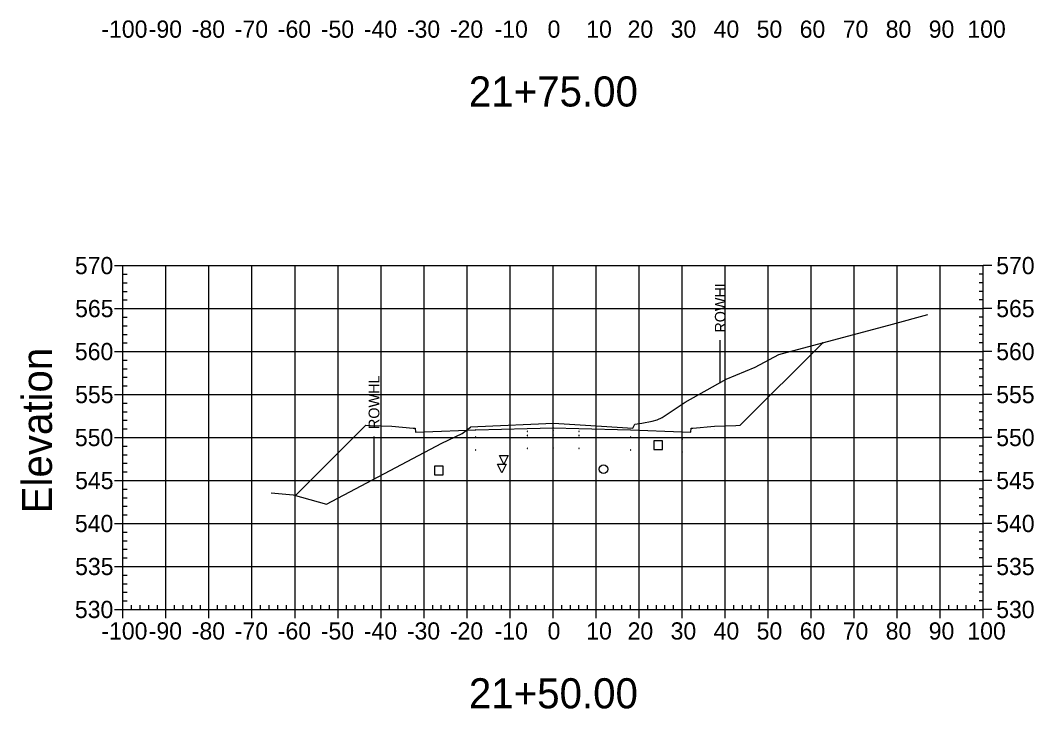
# Model space of a CAD drawing. Extents: x 708103 to 717568, y 374476 to 378707.
# Drawn here: x 709478.1 to 709713.7, y 376801.5 to 376961.7 of the extents above; entities that cross this region are included whole.
import ezdxf

# ---------------------------------------------------------------- set-up
doc = ezdxf.new("R2010")
doc.units = 0
for name, color, linetype in [('1', 7, 'Continuous'), ('10', 7, 'Continuous'), ('13', 7, 'Continuous'), ('14', 7, 'Continuous'), ('22', 7, 'Continuous'), ('4', 7, 'Continuous'), ('57', 7, 'Continuous'), ('60', 7, 'Continuous'), ('Existing', 7, 'Continuous'), ('XS_Right_of_Way', 7, 'Continuous')]:
    doc.layers.add(name, color=color, linetype=linetype)

msp = doc.modelspace()

# ---------------------------------------------------------------- linework, layer by layer
for points in [[(709595.93, 376866.04), (709596.03, 376866.04), (709596.03, 376866.14), (709595.93, 376866.14)], [(709601.93, 376866.16), (709602.03, 376866.16), (709602.03, 376866.26), (709601.93, 376866.26)], [(709607.93, 376866.04), (709608.03, 376866.04), (709608.03, 376866.14), (709607.93, 376866.14)], [(709571.93, 376864.2), (709572.03, 376864.2), (709572.03, 376864.3), (709571.93, 376864.3)], [(709583.93, 376864.68), (709584.03, 376864.68), (709584.03, 376864.78), (709583.93, 376864.78)], [(709595.93, 376865.04), (709596.03, 376865.04), (709596.03, 376865.14), (709595.93, 376865.14)], [(709601.93, 376865.16), (709602.03, 376865.16), (709602.03, 376865.26), (709601.93, 376865.26)], [(709607.93, 376865.04), (709608.03, 376865.04), (709608.03, 376865.14), (709607.93, 376865.14)], [(709619.93, 376864.68), (709620.03, 376864.68), (709620.03, 376864.78), (709619.93, 376864.78)], [(709631.93, 376864.2), (709632.03, 376864.2), (709632.03, 376864.3), (709631.93, 376864.3)], [(709571.93, 376861.2), (709572.03, 376861.2), (709572.03, 376861.3), (709571.93, 376861.3)], [(709583.93, 376861.68), (709584.03, 376861.68), (709584.03, 376861.78), (709583.93, 376861.78)], [(709595.93, 376862.04), (709596.03, 376862.04), (709596.03, 376862.14), (709595.93, 376862.14)], [(709601.93, 376862.16), (709602.03, 376862.16), (709602.03, 376862.26), (709601.93, 376862.26)], [(709607.93, 376862.04), (709608.03, 376862.04), (709608.03, 376862.14), (709607.93, 376862.14)], [(709619.93, 376861.68), (709620.03, 376861.68), (709620.03, 376861.78), (709619.93, 376861.78)], [(709631.93, 376861.2), (709632.03, 376861.2), (709632.03, 376861.3), (709631.93, 376861.3)]]:
    msp.add_lwpolyline(points, close=True)
at = {"layer": '1'}
for points in [[(709590.52, 376858.45), (709589.52, 376860.45), (709591.52, 376860.45)], [(709590.05, 376856.43), (709589.05, 376858.43), (709591.05, 376858.43)]]:
    msp.add_lwpolyline(points, close=True, dxfattribs=at)
at = {"layer": '10'}
msp.add_lwpolyline([(709574.38, 376855.94), (709576.38, 376855.94), (709576.38, 376857.94), (709574.38, 376857.94)], close=True, dxfattribs=at)
at = {"layer": '13'}
msp.add_circle((709613.69, 376857.27), 1, dxfattribs=at)
at = {"layer": '14'}
for points in [[(709664.67, 376886.66), (709664.67, 376886.71), (709664.67, 376886.66), (709664.62, 376886.66), (709664.67, 376886.66), (709664.67, 376886.61), (709664.67, 376886.66), (709664.72, 376886.66)], [(709571.98, 376865.92), (709571.98, 376865.97), (709571.98, 376865.92), (709571.93, 376865.92), (709571.98, 376865.92), (709571.98, 376865.87), (709571.98, 376865.92), (709572.03, 376865.92)], [(709583.98, 376866.4), (709583.98, 376866.45), (709583.98, 376866.4), (709583.93, 376866.4), (709583.98, 376866.4), (709583.98, 376866.35), (709583.98, 376866.4), (709584.03, 376866.4)], [(709601.98, 376866.88), (709601.98, 376866.93), (709601.98, 376866.88), (709601.93, 376866.88), (709601.98, 376866.88), (709601.98, 376866.83), (709601.98, 376866.88), (709602.03, 376866.88)], [(709619.98, 376866.4), (709619.98, 376866.45), (709619.98, 376866.4), (709619.93, 376866.4), (709619.98, 376866.4), (709619.98, 376866.35), (709619.98, 376866.4), (709620.03, 376866.4)], [(709631.98, 376865.92), (709631.98, 376865.97), (709631.98, 376865.92), (709631.93, 376865.92), (709631.98, 376865.92), (709631.98, 376865.87), (709631.98, 376865.92), (709632.03, 376865.92)], [(709542.12, 376851.11), (709542.12, 376851.16), (709542.12, 376851.11), (709542.07, 376851.11), (709542.12, 376851.11), (709542.12, 376851.06), (709542.12, 376851.11), (709542.17, 376851.11)]]:
    msp.add_lwpolyline(points, dxfattribs=at)
at = {"layer": '22'}
msp.add_lwpolyline([(709542.12, 376851.11), (709558.48, 376867.48), (709559.48, 376867.44), (709564.48, 376867.24), (709569.48, 376866.84), (709569.9, 376866.84), (709569.98, 376865.84), (709571.98, 376865.92), (709583.98, 376866.4), (709595.98, 376866.76), (709601.98, 376866.88), (709607.98, 376866.76), (709619.98, 376866.4), (709631.98, 376865.92), (709633.98, 376865.84), (709634.07, 376866.84), (709634.48, 376866.84), (709639.48, 376867.24), (709644.48, 376867.44), (709645.48, 376867.48), (709664.67, 376886.66)], dxfattribs=at)
at = {"layer": '4'}
msp.add_lwpolyline([(709625.38, 376861.86), (709627.38, 376861.86), (709627.38, 376863.86), (709625.38, 376863.86)], close=True, dxfattribs=at)
at = {"layer": '57'}
for p, q in [((709499.98, 376904.63), (709501.98, 376904.63)), ((709501.98, 376904.63), (709701.98, 376904.63)), ((709501.98, 376824.63), (709501.98, 376904.63)), ((709501.98, 376824.63), (709501.98, 376904.63)), ((709511.98, 376824.63), (709511.98, 376904.63)), ((709521.98, 376824.63), (709521.98, 376904.63)), ((709531.98, 376824.63), (709531.98, 376904.63)), ((709541.98, 376824.63), (709541.98, 376904.63)), ((709551.98, 376824.63), (709551.98, 376904.63)), ((709561.98, 376824.63), (709561.98, 376904.63)), ((709571.98, 376824.63), (709571.98, 376904.63)), ((709581.98, 376824.63), (709581.98, 376904.63)), ((709591.98, 376824.63), (709591.98, 376904.63)), ((709601.98, 376824.63), (709601.98, 376904.63)), ((709611.98, 376824.63), (709611.98, 376904.63)), ((709621.98, 376824.63), (709621.98, 376904.63)), ((709631.98, 376824.63), (709631.98, 376904.63)), ((709641.98, 376824.63), (709641.98, 376904.63)), ((709651.98, 376824.63), (709651.98, 376904.63)), ((709661.98, 376824.63), (709661.98, 376904.63)), ((709671.98, 376824.63), (709671.98, 376904.63)), ((709681.98, 376824.63), (709681.98, 376904.63)), ((709691.98, 376824.63), (709691.98, 376904.63)), ((709701.98, 376824.63), (709701.98, 376904.63)), ((709701.98, 376824.63), (709701.98, 376904.63)), ((709703.98, 376904.63), (709701.98, 376904.63)), ((709501.98, 376902.63), (709502.98, 376902.63)), ((709701.98, 376902.63), (709700.98, 376902.63)), ((709501.98, 376900.63), (709502.98, 376900.63)), ((709501.98, 376898.63), (709502.98, 376898.63)), ((709701.98, 376900.63), (709700.98, 376900.63)), ((709701.98, 376898.63), (709700.98, 376898.63)), ((709501.98, 376896.63), (709502.98, 376896.63)), ((709701.98, 376896.63), (709700.98, 376896.63)), ((709499.98, 376894.63), (709501.98, 376894.63)), ((709501.98, 376894.63), (709701.98, 376894.63)), ((709703.98, 376894.63), (709701.98, 376894.63)), ((709501.98, 376892.63), (709502.98, 376892.63)), ((709701.98, 376892.63), (709700.98, 376892.63)), ((709501.98, 376890.63), (709502.98, 376890.63)), ((709701.98, 376890.63), (709700.98, 376890.63)), ((709501.98, 376888.63), (709502.98, 376888.63)), ((709701.98, 376888.63), (709700.98, 376888.63)), ((709499.98, 376884.63), (709501.98, 376884.63)), ((709501.98, 376886.63), (709502.98, 376886.63)), ((709501.98, 376884.63), (709701.98, 376884.63)), ((709701.98, 376886.63), (709700.98, 376886.63)), ((709703.98, 376884.63), (709701.98, 376884.63)), ((709501.98, 376882.63), (709502.98, 376882.63)), ((709701.98, 376882.63), (709700.98, 376882.63)), ((709501.98, 376880.63), (709502.98, 376880.63)), ((709701.98, 376880.63), (709700.98, 376880.63)), ((709501.98, 376878.63), (709502.98, 376878.63)), ((709701.98, 376878.63), (709700.98, 376878.63)), ((709501.98, 376876.63), (709502.98, 376876.63)), ((709701.98, 376876.63), (709700.98, 376876.63)), ((709499.98, 376874.63), (709501.98, 376874.63)), ((709501.98, 376874.63), (709701.98, 376874.63)), ((709703.98, 376874.63), (709701.98, 376874.63)), ((709501.98, 376872.63), (709502.98, 376872.63)), ((709501.98, 376870.63), (709502.98, 376870.63)), ((709701.98, 376872.63), (709700.98, 376872.63)), ((709701.98, 376870.63), (709700.98, 376870.63)), ((709501.98, 376868.63), (709502.98, 376868.63)), ((709701.98, 376868.63), (709700.98, 376868.63)), ((709501.98, 376866.63), (709502.98, 376866.63)), ((709701.98, 376866.63), (709700.98, 376866.63)), ((709499.98, 376864.63), (709501.98, 376864.63)), ((709501.98, 376864.63), (709701.98, 376864.63)), ((709703.98, 376864.63), (709701.98, 376864.63)), ((709501.98, 376862.63), (709502.98, 376862.63)), ((709701.98, 376862.63), (709700.98, 376862.63)), ((709501.98, 376860.63), (709502.98, 376860.63)), ((709501.98, 376858.63), (709502.98, 376858.63)), ((709701.98, 376860.63), (709700.98, 376860.63)), ((709701.98, 376858.63), (709700.98, 376858.63)), ((709501.98, 376856.63), (709502.98, 376856.63)), ((709701.98, 376856.63), (709700.98, 376856.63)), ((709499.98, 376854.63), (709501.98, 376854.63)), ((709501.98, 376854.63), (709701.98, 376854.63)), ((709703.98, 376854.63), (709701.98, 376854.63)), ((709501.98, 376852.63), (709502.98, 376852.63)), ((709701.98, 376852.63), (709700.98, 376852.63)), ((709501.98, 376850.63), (709502.98, 376850.63)), ((709701.98, 376850.63), (709700.98, 376850.63)), ((709501.98, 376848.63), (709502.98, 376848.63)), ((709701.98, 376848.63), (709700.98, 376848.63)), ((709499.98, 376844.63), (709501.98, 376844.63)), ((709501.98, 376846.63), (709502.98, 376846.63)), ((709501.98, 376844.63), (709701.98, 376844.63)), ((709701.98, 376846.63), (709700.98, 376846.63)), ((709703.98, 376844.63), (709701.98, 376844.63)), ((709501.98, 376842.63), (709502.98, 376842.63)), ((709701.98, 376842.63), (709700.98, 376842.63)), ((709501.98, 376840.63), (709502.98, 376840.63)), ((709701.98, 376840.63), (709700.98, 376840.63)), ((709501.98, 376838.63), (709502.98, 376838.63)), ((709701.98, 376838.63), (709700.98, 376838.63)), ((709501.98, 376836.63), (709502.98, 376836.63)), ((709701.98, 376836.63), (709700.98, 376836.63)), ((709499.98, 376834.63), (709501.98, 376834.63)), ((709501.98, 376834.63), (709701.98, 376834.63)), ((709501.98, 376832.63), (709502.98, 376832.63)), ((709701.98, 376832.63), (709700.98, 376832.63)), ((709703.98, 376834.63), (709701.98, 376834.63)), ((709501.98, 376830.63), (709502.98, 376830.63)), ((709701.98, 376830.63), (709700.98, 376830.63)), ((709501.98, 376828.63), (709502.98, 376828.63)), ((709701.98, 376828.63), (709700.98, 376828.63)), ((709501.98, 376826.63), (709502.98, 376826.63)), ((709503.98, 376824.63), (709503.98, 376825.63)), ((709505.98, 376824.63), (709505.98, 376825.63)), ((709507.98, 376824.63), (709507.98, 376825.63)), ((709509.98, 376824.63), (709509.98, 376825.63)), ((709513.98, 376824.63), (709513.98, 376825.63)), ((709515.98, 376824.63), (709515.98, 376825.63)), ((709517.98, 376824.63), (709517.98, 376825.63)), ((709519.98, 376824.63), (709519.98, 376825.63)), ((709523.98, 376824.63), (709523.98, 376825.63)), ((709525.98, 376824.63), (709525.98, 376825.63)), ((709527.98, 376824.63), (709527.98, 376825.63)), ((709529.98, 376824.63), (709529.98, 376825.63)), ((709533.98, 376824.63), (709533.98, 376825.63)), ((709535.98, 376824.63), (709535.98, 376825.63)), ((709537.98, 376824.63), (709537.98, 376825.63)), ((709539.98, 376824.63), (709539.98, 376825.63)), ((709543.98, 376824.63), (709543.98, 376825.63)), ((709545.98, 376824.63), (709545.98, 376825.63)), ((709547.98, 376824.63), (709547.98, 376825.63)), ((709549.98, 376824.63), (709549.98, 376825.63)), ((709553.98, 376824.63), (709553.98, 376825.63)), ((709555.98, 376824.63), (709555.98, 376825.63)), ((709557.98, 376824.63), (709557.98, 376825.63)), ((709559.98, 376824.63), (709559.98, 376825.63)), ((709563.98, 376824.63), (709563.98, 376825.63)), ((709565.98, 376824.63), (709565.98, 376825.63)), ((709567.98, 376824.63), (709567.98, 376825.63)), ((709569.98, 376824.63), (709569.98, 376825.63)), ((709573.98, 376824.63), (709573.98, 376825.63)), ((709575.98, 376824.63), (709575.98, 376825.63)), ((709577.98, 376824.63), (709577.98, 376825.63)), ((709579.98, 376824.63), (709579.98, 376825.63)), ((709583.98, 376824.63), (709583.98, 376825.63)), ((709585.98, 376824.63), (709585.98, 376825.63)), ((709587.98, 376824.63), (709587.98, 376825.63)), ((709589.98, 376824.63), (709589.98, 376825.63)), ((709593.98, 376824.63), (709593.98, 376825.63)), ((709595.98, 376824.63), (709595.98, 376825.63)), ((709597.98, 376824.63), (709597.98, 376825.63)), ((709599.98, 376824.63), (709599.98, 376825.63)), ((709603.98, 376824.63), (709603.98, 376825.63)), ((709605.98, 376824.63), (709605.98, 376825.63)), ((709607.98, 376824.63), (709607.98, 376825.63)), ((709609.98, 376824.63), (709609.98, 376825.63)), ((709613.98, 376824.63), (709613.98, 376825.63)), ((709615.98, 376824.63), (709615.98, 376825.63)), ((709617.98, 376824.63), (709617.98, 376825.63)), ((709619.98, 376824.63), (709619.98, 376825.63)), ((709623.98, 376824.63), (709623.98, 376825.63)), ((709625.98, 376824.63), (709625.98, 376825.63)), ((709627.98, 376824.63), (709627.98, 376825.63)), ((709629.98, 376824.63), (709629.98, 376825.63)), ((709633.98, 376824.63), (709633.98, 376825.63)), ((709635.98, 376824.63), (709635.98, 376825.63)), ((709637.98, 376824.63), (709637.98, 376825.63)), ((709639.98, 376824.63), (709639.98, 376825.63)), ((709643.98, 376824.63), (709643.98, 376825.63)), ((709645.98, 376824.63), (709645.98, 376825.63)), ((709647.98, 376824.63), (709647.98, 376825.63)), ((709649.98, 376824.63), (709649.98, 376825.63)), ((709653.98, 376824.63), (709653.98, 376825.63)), ((709655.98, 376824.63), (709655.98, 376825.63)), ((709657.98, 376824.63), (709657.98, 376825.63)), ((709659.98, 376824.63), (709659.98, 376825.63)), ((709663.98, 376824.63), (709663.98, 376825.63)), ((709665.98, 376824.63), (709665.98, 376825.63)), ((709667.98, 376824.63), (709667.98, 376825.63)), ((709669.98, 376824.63), (709669.98, 376825.63)), ((709673.98, 376824.63), (709673.98, 376825.63)), ((709675.98, 376824.63), (709675.98, 376825.63)), ((709677.98, 376824.63), (709677.98, 376825.63)), ((709679.98, 376824.63), (709679.98, 376825.63)), ((709683.98, 376824.63), (709683.98, 376825.63)), ((709685.98, 376824.63), (709685.98, 376825.63)), ((709687.98, 376824.63), (709687.98, 376825.63)), ((709689.98, 376824.63), (709689.98, 376825.63)), ((709693.98, 376824.63), (709693.98, 376825.63)), ((709695.98, 376824.63), (709695.98, 376825.63)), ((709697.98, 376824.63), (709697.98, 376825.63)), ((709699.98, 376824.63), (709699.98, 376825.63)), ((709701.98, 376826.63), (709700.98, 376826.63)), ((709499.98, 376824.63), (709501.98, 376824.63)), ((709501.98, 376824.63), (709701.98, 376824.63)), ((709501.98, 376824.63), (709701.98, 376824.63)), ((709501.98, 376822.63), (709501.98, 376824.63)), ((709511.98, 376822.63), (709511.98, 376824.63)), ((709521.98, 376822.63), (709521.98, 376824.63)), ((709531.98, 376822.63), (709531.98, 376824.63)), ((709541.98, 376822.63), (709541.98, 376824.63)), ((709551.98, 376822.63), (709551.98, 376824.63)), ((709561.98, 376822.63), (709561.98, 376824.63)), ((709571.98, 376822.63), (709571.98, 376824.63)), ((709581.98, 376822.63), (709581.98, 376824.63)), ((709591.98, 376822.63), (709591.98, 376824.63)), ((709601.98, 376822.63), (709601.98, 376824.63)), ((709611.98, 376822.63), (709611.98, 376824.63)), ((709621.98, 376822.63), (709621.98, 376824.63)), ((709631.98, 376822.63), (709631.98, 376824.63)), ((709641.98, 376822.63), (709641.98, 376824.63)), ((709651.98, 376822.63), (709651.98, 376824.63)), ((709661.98, 376822.63), (709661.98, 376824.63)), ((709671.98, 376822.63), (709671.98, 376824.63)), ((709681.98, 376822.63), (709681.98, 376824.63)), ((709691.98, 376822.63), (709691.98, 376824.63)), ((709701.98, 376822.63), (709701.98, 376824.63)), ((709703.98, 376824.63), (709701.98, 376824.63))]:
    msp.add_line(p, q, dxfattribs=at)
at = {"layer": 'Existing'}
msp.add_lwpolyline([(709536.44, 376851.78), (709541.53, 376851.28), (709549.26, 376849.16), (709576.13, 376863.34), (709580.84, 376865.56), (709582.78, 376867.06), (709582.87, 376867.1), (709584.45, 376867.17), (709602.1, 376867.99), (709613.26, 376867.3), (709620.47, 376866.81), (709620.55, 376866.97), (709620.95, 376867.7), (709622.61, 376867.97), (709625.03, 376868.44), (709626.16, 376868.75), (709627.35, 376869.31), (709632.68, 376872.87), (709642.17, 376878.18), (709648.93, 376881.01), (709654.43, 376883.91), (709680.85, 376891), (709689.08, 376893.25)], dxfattribs=at)
at = {"layer": 'XS_Right_of_Way'}
for p, q in [((709640.77, 376887.26), (709640.77, 376877.26)), ((709560.27, 376864.83), (709560.27, 376854.83))]:
    msp.add_line(p, q, dxfattribs=at)

# ---------------------------------------------------------------- texts
at = {"layer": '1'}
for s, p in [('21+75.00', (709582.39, 376941.63)), ('21+50.00', (709582.39, 376801.63))]:
    msp.add_text(s, height=7, dxfattribs=at).set_placement(p)
at = {"layer": '14'}
for p in [(709559.45, 376867.39), (709559.45, 376866.72), (709564.45, 376866.52), (709639.45, 376866.52), (709644.45, 376867.39), (709644.45, 376866.72)]:
    msp.add_text('+', height=0.1, dxfattribs=at).set_placement(p)
at = {"layer": '57'}
for s, p in [('-100', (709496.97, 376957.63)), ('-90', (709507.98, 376957.63)), ('-80', (709517.98, 376957.63)), ('-70', (709527.98, 376957.63)), ('-60', (709537.98, 376957.63)), ('-50', (709547.98, 376957.63)), ('-40', (709557.98, 376957.63)), ('-30', (709567.98, 376957.63)), ('-20', (709577.98, 376957.63)), ('-10', (709588.37, 376957.63)), ('0', (709600.69, 376957.63)), ('10', (709609.68, 376957.63)), ('20', (709619.29, 376957.63)), ('30', (709629.29, 376957.63)), ('40', (709639.29, 376957.63)), ('50', (709649.29, 376957.63)), ('60', (709659.29, 376957.63)), ('70', (709669.29, 376957.63)), ('80', (709679.29, 376957.63)), ('90', (709689.29, 376957.63)), ('100', (709698.28, 376957.63)), ('570', (709490.81, 376902.63)), ('570', (709704.98, 376902.63)), ('565', (709490.86, 376892.63)), ('565', (709704.98, 376892.63)), ('560', (709490.81, 376882.63)), ('560', (709704.98, 376882.63)), ('555', (709490.86, 376872.63)), ('555', (709704.98, 376872.63)), ('550', (709490.81, 376862.63)), ('550', (709704.98, 376862.63)), ('545', (709490.86, 376852.63)), ('545', (709704.98, 376852.63)), ('540', (709490.81, 376842.63)), ('540', (709704.98, 376842.63)), ('535', (709490.86, 376832.63)), ('535', (709704.98, 376832.63)), ('530', (709490.81, 376822.63)), ('530', (709704.98, 376822.63)), ('-100', (709496.97, 376817.63)), ('-90', (709507.98, 376817.63)), ('-80', (709517.98, 376817.63)), ('-70', (709527.98, 376817.63)), ('-60', (709537.98, 376817.63)), ('-50', (709547.98, 376817.63)), ('-40', (709557.98, 376817.63)), ('-30', (709567.98, 376817.63)), ('-20', (709577.98, 376817.63)), ('-10', (709588.37, 376817.63)), ('0', (709600.69, 376817.63)), ('10', (709609.68, 376817.63)), ('20', (709619.29, 376817.63)), ('30', (709629.29, 376817.63)), ('40', (709639.29, 376817.63)), ('50', (709649.29, 376817.63)), ('60', (709659.29, 376817.63)), ('70', (709669.29, 376817.63)), ('80', (709679.29, 376817.63)), ('90', (709689.29, 376817.63)), ('100', (709698.28, 376817.63))]:
    msp.add_text(s, height=4, dxfattribs=at).set_placement(p)
at = {"layer": '60'}
msp.add_text('Elevation', height=7, rotation=90, dxfattribs=at).set_placement((709485.48, 376846.99))
at = {"layer": 'XS_Right_of_Way'}
for p in [(709642.09, 376889.02), (709561.59, 376866.59)]:
    msp.add_text('ROWHL', height=2.5, rotation=90, dxfattribs=at).set_placement(p)

doc.saveas('drawing.dxf')
